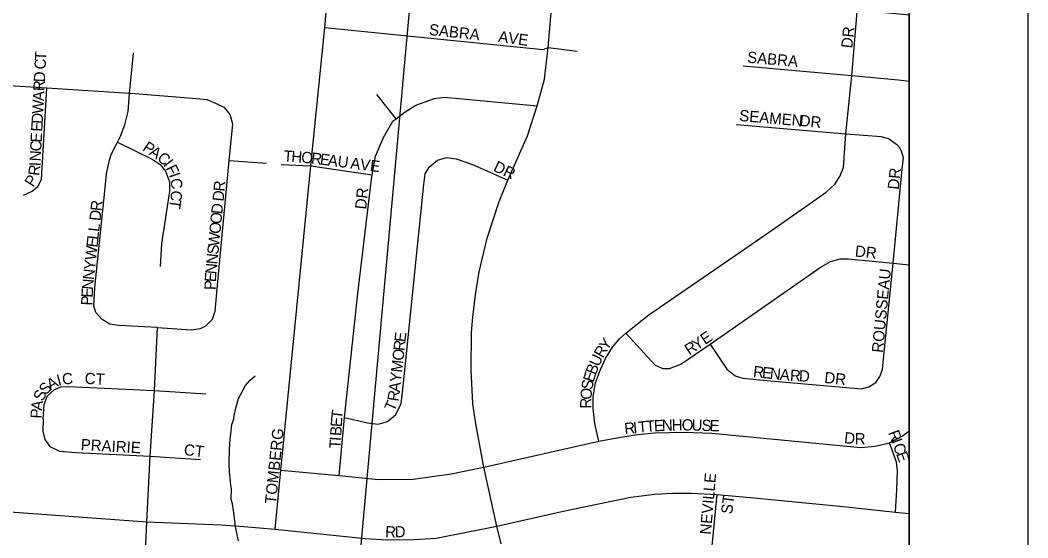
# Model space of a CAD drawing. Extents: x 8.5 to 81.5, y -1.2 to 22.4.
# Drawn here: x 55.503 to 56.353, y 15.647 to 16.084 of the extents above; entities that cross this region are included whole.
import ezdxf

# ---------------------------------------------------------------- set-up
doc = ezdxf.new("R2010")
doc.units = 0
for name, color, linetype in [('GM_X_City_Street', 7, 'Continuous'), ('GM_X_City_Street_Text', 7, 'Continuous'), ('GM_X_Corporation', 7, 'Continuous'), ('GM_X_County', 7, 'Continuous'), ('GM_X_Minor_River', 7, 'Continuous'), ('GM_X_Section', 7, 'Continuous'), ('SH_Data', 7, 'Continuous')]:
    doc.layers.add(name, color=color, linetype=linetype)

msp = doc.modelspace()

# ---------------------------------------------------------------- linework, layer by layer
at = {"layer": 'GM_X_City_Street'}
for points in [[(55.7181, 15.65475), (55.72303, 15.70441), (55.74835, 15.96111), (55.75991, 16.0777), (55.7649, 16.1316), (55.76656, 16.14914), (55.76636, 16.15856), (55.76508, 16.16793), (55.76249, 16.17607), (55.75564, 16.19035), (55.73679, 16.21793), (55.71696, 16.24557), (55.68918, 16.28861), (55.66082, 16.33084), (55.64597, 16.35338), (55.64254, 16.36017), (55.64035, 16.36682), (55.63873, 16.37322), (55.63776, 16.37748), (55.63763, 16.38233), (55.63841, 16.39811), (55.63963, 16.42373)], [(55.90857, 15.64231), (55.90492, 15.65729), (55.89401, 15.70704), (55.8872, 15.74342), (55.88486, 15.76036), (55.88339, 15.78907), (55.88355, 15.82043), (55.88486, 15.83359), (55.88707, 15.85222), (55.8902, 15.87163), (55.8968, 15.90019), (55.90708, 15.93104), (55.91443, 15.94909), (55.93085, 15.9863), (55.93898, 16.01155), (55.94519, 16.03399), (55.94844, 16.0607), (55.95286, 16.11326)], [(55.99094, 15.72894), (55.98756, 15.74376), (55.98618, 15.75644), (55.98629, 15.76647), (55.98832, 15.77812), (55.99238, 15.78933), (55.99665, 15.79873), (56.00242, 15.80813), (56.0085, 15.81507), (56.01374, 15.81987), (56.03319, 15.83555), (56.1105, 15.88855), (56.13955, 15.90841), (56.18259, 15.93875), (56.19007, 15.94569), (56.19423, 15.9522), (56.19722, 15.95979), (56.19938, 15.98795), (56.20427, 16.03732), (56.20893, 16.09094)], [(55.75991, 16.0777), (55.94422, 16.05918), (55.94844, 16.0607)], [(55.94844, 16.0607), (55.97289, 16.05761)], [(55.61905, 15.82483), (55.58619, 15.82634), (55.57887, 15.82768), (55.57219, 15.83151), (55.5671, 15.83747), (55.56527, 15.84312), (55.56623, 15.85855), (55.57461, 15.93957), (55.57609, 15.95434), (55.57839, 15.96579), (55.57991, 15.97049), (55.58523, 15.98106), (55.58778, 15.98608), (55.59152, 15.99554), (55.59422, 16.00676), (55.59542, 16.02204), (55.59876, 16.05601)], [(56.1127, 16.04531), (56.20427, 16.03732), (56.24372, 16.03367), (56.25272, 16.03253)], [(55.59987, 16.02169), (55.59542, 16.02204), (55.52553, 16.02644), (55.47619, 16.02955), (55.42473, 16.03279), (55.32231, 16.03925)], [(55.50588, 15.93635), (55.51337, 15.93962), (55.51804, 15.9436), (55.52108, 15.94945), (55.52553, 16.02644)], [(55.61905, 15.82483), (55.64723, 15.82273), (55.65519, 15.82384), (55.65972, 15.82612), (55.6654, 15.8318), (55.66767, 15.8386), (55.66994, 15.86358), (55.67951, 15.96547), (55.68241, 15.99632), (55.68013, 16.00425), (55.67559, 16.00993), (55.66879, 16.01332), (55.66084, 16.01673), (55.64836, 16.01786), (55.59987, 16.02169)], [(55.77198, 15.70009), (55.77673, 15.74881), (55.78795, 15.85337), (55.79928, 15.94981), (55.79993, 15.95345), (55.80269, 15.96911), (55.80949, 15.98499), (55.81745, 15.99861), (55.82025, 16.00079), (55.82765, 16.00655), (55.83672, 16.01223), (55.85261, 16.01789), (55.86055, 16.01903), (55.87305, 16.01789), (55.93898, 16.01155)], [(55.82025, 16.00079), (55.80382, 16.02129)], [(56.10723, 15.99601), (56.19938, 15.98795), (56.2292, 15.98567), (56.23585, 15.98389), (56.24233, 15.97914)], [(55.58523, 15.98106), (55.61433, 15.96681), (55.62113, 15.96227), (55.62567, 15.9566), (55.62908, 15.94752), (55.62908, 15.93958), (55.62227, 15.89533), (55.62114, 15.87605)], [(56.22467, 15.77852), (56.22794, 15.78336), (56.23008, 15.78935), (56.23108, 15.79847), (56.2392, 15.87897), (56.24689, 15.95833), (56.24775, 15.96774), (56.24646, 15.97244), (56.2449, 15.97629), (56.24233, 15.97914)], [(55.67951, 15.96547), (55.71078, 15.96341)], [(55.77673, 15.74881), (55.79589, 15.74445), (55.80498, 15.74331), (55.81292, 15.74558), (55.81971, 15.75127), (55.82426, 15.76034), (55.82653, 15.78077), (55.84354, 15.94527), (55.84468, 15.95436), (55.84807, 15.96002), (55.85489, 15.9657), (55.86282, 15.96798), (55.87078, 15.96685), (55.8844, 15.9623), (55.91443, 15.94909)], [(55.72326, 15.96228), (55.74835, 15.96111), (55.79993, 15.95345)], [(56.01374, 15.81987), (56.03858, 15.79305), (56.04485, 15.79006), (56.05069, 15.7902), (56.0601, 15.79376), (56.08503, 15.81072), (56.12749, 15.84036), (56.17836, 15.87598), (56.18648, 15.88054), (56.19446, 15.88253), (56.20115, 15.88271), (56.2392, 15.87897), (56.25272, 15.87768)], [(55.50277, 15.58029), (55.50478, 15.58795), (55.51082, 15.59731), (55.51903, 15.60645), (55.52745, 15.6116), (55.53783, 15.61496), (55.55463, 15.6172), (55.58992, 15.62185), (55.59658, 15.62363), (55.60099, 15.62618), (55.60486, 15.62998), (55.60796, 15.63601), (55.60904, 15.64205), (55.60995, 15.66087), (55.61283, 15.71628), (55.61648, 15.77162), (55.61905, 15.82483)], [(56.08503, 15.81072), (56.09899, 15.78963), (56.10597, 15.78408), (56.11238, 15.78208), (56.12667, 15.78072), (56.15177, 15.77829), (56.21241, 15.7731), (56.21854, 15.77481), (56.22467, 15.77852)], [(55.5227, 15.74789), (55.52334, 15.75967), (55.52605, 15.76699), (55.53178, 15.77224), (55.53734, 15.77479), (55.54371, 15.7751), (55.61648, 15.77162), (55.6597, 15.7689)], [(55.5227, 15.74789), (55.52239, 15.73724), (55.52398, 15.7304), (55.52812, 15.72435), (55.53639, 15.72037), (55.55023, 15.71926), (55.61283, 15.71628), (55.65508, 15.71353)], [(55.72303, 15.70441), (55.77198, 15.70009), (55.8052, 15.69669), (55.83447, 15.69681), (55.86647, 15.70139), (55.89401, 15.70704), (55.99094, 15.72894), (56.00796, 15.73202), (56.02174, 15.73413), (56.03795, 15.73591), (56.06291, 15.7364), (56.08633, 15.73559), (56.21178, 15.72359), (56.22393, 15.72481), (56.23602, 15.7275)], [(56.23602, 15.7275), (56.24679, 15.73316), (56.25272, 15.73771)], [(56.24101, 15.66901), (56.24221, 15.6879), (56.24282, 15.70407), (56.24206, 15.71118), (56.23602, 15.7275)], [(55.42498, 15.67453), (55.53683, 15.66628), (55.60995, 15.66087), (55.67282, 15.65838), (55.69163, 15.65691), (55.7181, 15.65475), (55.79404, 15.64682), (55.813, 15.64577), (55.83513, 15.646), (55.85402, 15.64724), (55.90492, 15.65729), (55.96231, 15.67015), (56.01796, 15.68176), (56.03831, 15.68415), (56.05349, 15.68501), (56.06912, 15.68509), (56.09087, 15.684), (56.12485, 15.68099), (56.14773, 15.67872), (56.19691, 15.67378), (56.24101, 15.66901), (56.25272, 15.66806)], [(56.07914, 15.5722), (56.08462, 15.62049), (56.09087, 15.684)]]:
    msp.add_lwpolyline(points, dxfattribs=at)
at = {"layer": 'GM_X_Corporation'}
msp.add_line((56.25272, 15.06706), (56.25272, 20.11042), dxfattribs=at)
at = {"layer": 'GM_X_County'}
msp.add_lwpolyline([(54.08792, 21.25055), (49.45272, 21.25055), (49.45272, 14.45055), (56.25272, 14.45055), (56.25272, 19.11082)], dxfattribs=at)
at = {"layer": 'GM_X_Minor_River'}
msp.add_lwpolyline([(55.68715, 15.64492), (55.68577, 15.65141), (55.68474, 15.65675), (55.68408, 15.66171), (55.68313, 15.67047), (55.6821, 15.67619), (55.68104, 15.67963), (55.68122, 15.68875), (55.68091, 15.6918), (55.68028, 15.69828), (55.67962, 15.70285), (55.67938, 15.7097), (55.67963, 15.72224), (55.68018, 15.73021), (55.68066, 15.73514), (55.68158, 15.74311), (55.6832, 15.74764), (55.68363, 15.75067), (55.6853, 15.75786), (55.68735, 15.76504), (55.68893, 15.76805), (55.69129, 15.77219), (55.69326, 15.77595), (55.69715, 15.78043), (55.7014, 15.78415)], dxfattribs=at)
at = {"layer": 'GM_X_Section'}
msp.add_line((56.25272, 15.08069), (56.25272, 16.08816), dxfattribs=at)
msp.add_lwpolyline([(55.83452, 16.12902), (55.74333, 15.12296), (54.76697, 15.20261), (54.83971, 16.19386)], close=True, dxfattribs=at)
msp.add_lwpolyline([(56.25272, 16.08816), (55.83452, 16.12902), (55.74333, 15.12296), (56.25272, 15.08069)], dxfattribs=at)
at = {"layer": 'SH_Data'}
for p, q in [((56.35272, 21.35055), (56.35272, 14.35055)), ((56.25272, 21.25055), (56.25272, 14.45055))]:
    msp.add_line(p, q, dxfattribs=at)

# ---------------------------------------------------------------- texts
at = {"layer": 'GM_X_City_Street_Text'}
for s, rotation, p in [('SABRA', 353.79492, (55.84747, 16.07144)), ('AVE', 352.15077, (55.90586, 16.0656)), ('DR', 83.99458, (56.20467, 16.05986)), ('T', 86.93838, (55.52496, 16.0496)), ('SABRA', 355.03313, (56.11577, 16.04811)), ('C', 86.96295, (55.52456, 16.04211)), ('D', 86.96079, (55.52399, 16.03128)), ('R', 86.96295, (55.52359, 16.02379)), ('A', 86.96079, (55.52315, 16.01547)), ('W', 86.97713, (55.52258, 16.00465)), ('SEAMEN', 354.98575, (56.1091, 15.99895)), ('E', 86.96566, (55.52178, 15.98967)), ('D', 86.97556, (55.52214, 15.99633)), ('DR', 353.99339, (56.15996, 15.99477)), ('E', 86.96566, (55.5213, 15.98051)), ('C', 86.96295, (55.5209, 15.97302)), ('P', 326.219, (55.60569, 15.97454)), ('N', 86.96079, (55.52046, 15.9647)), ('A', 326.21296, (55.61123, 15.97083)), ('C', 321.24538, (55.61798, 15.96632)), ('T', 355.87157, (55.7249, 15.96479)), ('H', 355.86612, (55.73155, 15.96431)), ('O', 355.42695, (55.73985, 15.96371)), ('R', 353.3299, (55.74806, 15.96305)), ('I', 87.25037, (55.52026, 15.96055)), ('I', 307.59524, (55.62341, 15.96205)), ('E', 352.71231, (55.75549, 15.96218)), ('A', 352.67979, (55.7621, 15.96134)), ('U', 352.65811, (55.77036, 15.96028)), ('A', 352.66584, (55.78111, 15.95889)), ('V', 352.67979, (55.78937, 15.95783)), ('E', 352.65811, (55.79764, 15.95677)), ('DR', 334.79826, (55.90137, 15.95711)), ('R', 82.86575, (55.51926, 15.95232)), ('F', 296.07641, (55.62569, 15.95918)), ('I', 288.68371, (55.6285, 15.95349)), ('DR', 83.99458, (56.24384, 15.94069)), ('P', 57.95408, (55.51422, 15.94247)), ('C', 277.59786, (55.62973, 15.95001)), ('R', 84.33289, (55.67544, 15.93908)), ('C', 263.54983, (55.63061, 15.94069)), ('D', 84.35246, (55.67462, 15.93078)), ('DR', 83.99458, (55.79479, 15.92401)), ('R', 83.64907, (55.57173, 15.92255)), ('T', 261.83125, (55.62977, 15.93331)), ('D', 84.33071, (55.67355, 15.92)), ('D', 83.66204, (55.57082, 15.91427)), ('O', 84.35246, (55.67273, 15.9117)), ('O', 84.34965, (55.67191, 15.90341)), ('L', 83.67837, (55.56907, 15.89853)), ('L', 83.64773, (55.5698, 15.90515)), ('W', 84.34126, (55.67084, 15.89263)), ('E', 83.64773, (55.56833, 15.8919)), ('W', 83.64866, (55.56713, 15.88113)), ('N', 84.35246, (55.66936, 15.8777)), ('S', 84.34992, (55.67018, 15.88599)), ('DR', 353.99339, (56.20662, 15.88466)), ('Y', 83.66946, (55.56621, 15.87285)), ('N', 84.41771, (55.66855, 15.86941)), ('N', 83.69359, (55.5653, 15.86457)), ('E', 86.14411, (55.66811, 15.86283)), ('ROUSSEAU', 84.52278, (56.2305, 15.80318)), ('N', 84.87878, (55.56456, 15.85632)), ('P', 88.96184, (55.668, 15.85629)), ('E', 86.82925, (55.5642, 15.84975)), ('P', 86.9111, (55.56384, 15.8431)), ('E', 83.56628, (55.82797, 15.81213)), ('E', 34.59017, (56.08068, 15.80987)), ('R', 83.57397, (55.82713, 15.80468)), ('Y', 53.78141, (55.99804, 15.80465)), ('R', 33.15114, (56.06721, 15.80107)), ('Y', 33.1567, (56.07349, 15.80517)), ('O', 83.59332, (55.8262, 15.7964)), ('U', 65.3607, (55.99102, 15.79104)), ('R', 59.5443, (55.99438, 15.79839)), ('M', 83.58795, (55.82508, 15.78646)), ('B', 69.22226, (55.98842, 15.78418)), ('I', 15.21295, (55.5354, 15.77549)), ('C', 5.54626, (55.539, 15.77651)), ('CT', 356.82151, (55.55738, 15.77728)), ('Y', 83.59332, (55.82415, 15.77818)), ('E', 72.54983, (55.98647, 15.77796)), ('R', 353.86898, (56.1208, 15.78307)), ('E', 353.85398, (56.12826, 15.78227)), ('N', 353.85235, (56.13488, 15.78156)), ('A', 354.37212, (56.14326, 15.78066)), ('R', 356.79655, (56.15199, 15.77981)), ('D', 357.40325, (56.15959, 15.77939)), ('DR', 353.99459, (56.18079, 15.77807)), ('S', 45.75359, (55.52463, 15.76728)), ('A', 29.57681, (55.52873, 15.77162)), ('A', 83.57089, (55.82322, 15.7699)), ('S', 80.30858, (55.98543, 15.77172)), ('S', 66.08744, (55.52243, 15.76191)), ('R', 81.25372, (55.82202, 15.76207)), ('O', 85.25087, (55.98477, 15.76363)), ('A', 82.26238, (55.5215, 15.75433)), ('T', 65.67135, (55.81848, 15.75331)), ('R', 89.12569, (55.98466, 15.7563)), ('P', 88.3876, (55.52133, 15.74794)), ('T', 83.59342, (55.77474, 15.7471)), ('E', 86.25497, (55.77432, 15.74057)), ('R', 5.6671, (56.01293, 15.73478)), ('I', 5.67396, (56.0204, 15.73552)), ('T', 5.66438, (56.02454, 15.73594)), ('T', 5.06086, (56.03115, 15.73659)), ('E', 2.73281, (56.03769, 15.73717)), ('N', 1.90187, (56.04431, 15.73749)), ('H', 1.6834, (56.05263, 15.73777)), ('O', 359.23494, (56.06086, 15.73801)), ('U', 358.11997, (56.06914, 15.7379)), ('S', 358.11451, (56.07747, 15.73763)), ('E', 359.16616, (56.08432, 15.7374)), ('TOMBERG', 84.1227, (55.71884, 15.67569)), ('B', 86.26461, (55.77383, 15.73308)), ('D', 354.19806, (56.19753, 15.72727)), ('R', 359.15154, (56.20669, 15.72638)), ('R', 290.38554, (56.23477, 15.73615)), ('PRAIRIE', 356.81793, (55.55404, 15.72145)), ('CT', 353.29315, (55.64082, 15.71728)), ('T', 86.25497, (55.77312, 15.72227)), ('I', 86.23825, (55.77355, 15.72892)), ('I', 290.4038, (56.23738, 15.72912)), ('C', 290.38554, (56.23883, 15.72521)), ('E', 290.07647, (56.24144, 15.71819)), ('NEVILLE', 85.07172, (56.08551, 15.64983)), ('ST', 82.86488, (56.10334, 15.66704)), ('R', 357.37649, (55.8107, 15.64799)), ('D', 2.98979, (55.81919, 15.64765))]:
    msp.add_text(s, height=0.00947, rotation=rotation, dxfattribs=at).set_placement(p)

doc.saveas('drawing.dxf')
